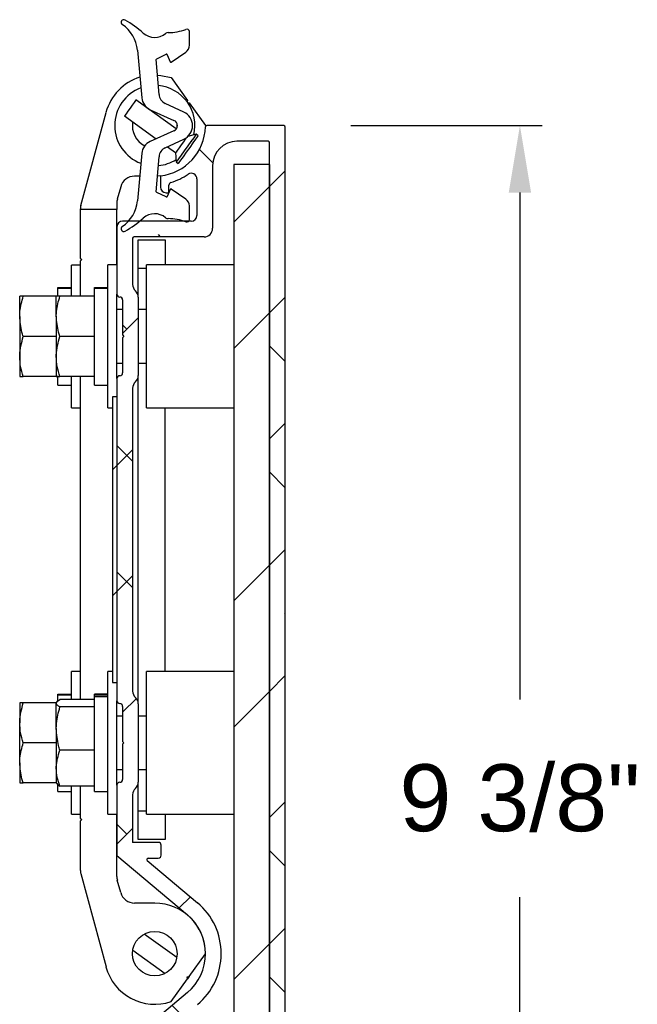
# Model space of a CAD drawing. Header units: inches. Extents: x 170 to 288, y 234 to 248.
# Tile 354 of 480: x 244.884 to 245.75, y 236.316 to 237.696. Entities that reach past the tile are written whole.
import ezdxf

# ---------------------------------------------------------------- set-up
doc = ezdxf.new("R2010")
doc.units = ezdxf.units.IN
doc.header["$LTSCALE"] = 0.25
doc.header["$MEASUREMENT"] = 0
doc.layers.add('ANNOTATIONS', color=1, linetype='Continuous')
doc.layers.add('DETAILS', color=4, linetype='Continuous')
doc.styles.add('ARIAL', font='arial.ttf', dxfattribs={"height": 0.09375})
doc.dimstyles.new('STANDARD$0', dxfattribs={"dimtxt": 0.09375, "dimasz": 0.09375, "dimexe": 0.03125, "dimexo": 0.046875, "dimgap": 0.09, "dimtad": 0, "dimtih": 1, "dimtoh": 1, "dimdec": 4, "dimzin": 0, "dimdsep": 46, "dimtxsty": 'ARIAL', "dimcen": 0.09, "dimadec": 0, "dimazin": 0, "dimtfac": 1, "dimtdec": 4, "dimtofl": 0, "dimtmove": 0, "dimatfit": 1, "dimfxl": 1, "dimtolj": 1, "dimtzin": 0, "dimarcsym": 0})

# ---------------------------------------------------------------- blocks, each defined once
blk = doc.blocks.new('*D80')
at = {"layer": 'ANNOTATIONS', "color": 0, "lineweight": -2, "transparency": 16777216}
for p, q in [((245.3482, 237.5473), (245.6167, 237.5473)), ((245.5854, 237.4535), (245.5854, 236.7435)), ((245.5854, 235.7665), (245.5854, 236.4665)), ((245.381, 235.6727), (245.6167, 235.6727))]:
    blk.add_line(p, q, dxfattribs=at)
at = {"layer": 'ANNOTATIONS', "color": 0, "transparency": 16777216}
for points in [[(245.5698, 237.4535), (245.6011, 237.4535), (245.5854, 237.5473)], [(245.5698, 235.7665), (245.6011, 235.7665), (245.5854, 235.6727)]]:
    blk.add_solid(points, dxfattribs=at)
at = {"layer": 'defpoints', "color": 0, "transparency": 16777216}
for p in [(245.2545, 237.5473), (245.5854, 237.5473), (245.2872, 235.6727)]:
    blk.add_point(p, dxfattribs=at)
at = {"layer": 'ANNOTATIONS', "color": 0, "transparency": 16777216, "insert": (245.5854, 236.605), "char_height": 0.09375, "attachment_point": 5, "style": 'ARIAL'}
blk.add_mtext('\\A1;9 3/8"', dxfattribs=at)

msp = doc.modelspace()

# ---------------------------------------------------------------- hatches: boundary and pattern name
at = {"layer": 'DETAILS'}
h = msp.add_hatch(dxfattribs=at)
h.set_pattern_fill('ANSI34', color=256, style=0)
h.set_pattern_definition([(45, (239.5544, 231.7817), (-0.53033, 0.53033), []), (45, (239.73114, 231.7817), (-0.53033, 0.53033), []), (45, (239.9079, 231.7817), (-0.53033, 0.53033), []), (45, (240.0847, 231.7817), (-0.53033, 0.53033), [])])
edge = h.paths.add_edge_path(flags=0)
edge.add_line((245.0672, 237.56954), (245.10055, 237.5546))
edge.add_arc((245.09734, 237.54743), 0.00785, -1.29599, 65.86416, ccw=False)
edge.add_arc((245.09734, 237.54708), 0.00785, -65.86416, 1.29599, ccw=False)
edge.add_line((245.10055, 237.53991), (245.0672, 237.52497))
edge.add_arc((245.07543, 237.50661), 0.02012, 114.13584, 174.86258)
edge.add_line((245.05539, 237.50841), (245.04939, 237.44168))
edge.add_arc((245.00121, 237.44601), 0.04838, 303.76271, 354.86258, ccw=False)
edge.add_arc((245.03018, 237.40268), 0.00375, 123.76271, 299.58124)
edge.add_arc((244.95984, 237.52658), 0.14623, 299.58124, 311.87507)
edge.add_arc((245.0734, 237.39991), 0.0239, 49.80262, 131.87507, ccw=False)
edge.add_arc((245.09231, 237.42228), 0.0054, 229.80262, 270.71912)
edge.add_arc((245.09323, 237.3488), 0.06809, 69.27903, 90.71912, ccw=False)
edge.add_arc((245.11873, 237.41579), 0.00359, 246.99165, 357.88977)
edge.add_line((245.12231, 237.41566), (245.12208, 237.43482))
edge.add_arc((245.11045, 237.43468), 0.01163, 0.69061, 55.25664)
edge.add_line((245.11708, 237.44424), (245.09682, 237.4583))
edge.add_arc((245.09625, 237.45747), 0.001, 55.25664, 157.16614)
edge.add_line((245.09532, 237.45786), (245.09115, 237.44794))
edge.add_arc((245.09022, 237.44833), 0.001, 245.07794, 337.16614, ccw=False)
edge.add_line((245.0898, 237.44742), (245.07636, 237.45367))
edge.add_arc((245.07678, 237.45457), 0.001, 175.5512, 245.07794, ccw=False)
edge.add_line((245.07579, 237.45465), (245.07959, 237.50357))
edge.add_arc((245.09474, 237.50239), 0.0152, 114.80092, 175.5512, ccw=False)
edge.add_line((245.08837, 237.51619), (245.11447, 237.52825))
edge.add_arc((245.10572, 237.54718), 0.02086, 294.80092, 360.19377)
edge.add_arc((245.10572, 237.54732), 0.02086, 359.80623, 425.19908)
edge.add_line((245.11447, 237.56626), (245.08837, 237.57832))
edge.add_arc((245.09474, 237.59212), 0.0152, 184.4488, 245.19908, ccw=False)
edge.add_line((245.07959, 237.59094), (245.07579, 237.63986))
edge.add_arc((245.07678, 237.63994), 0.001, 114.92206, 184.4488, ccw=False)
edge.add_line((245.07636, 237.64084), (245.0898, 237.64709))
edge.add_arc((245.09022, 237.64618), 0.001, 22.83386, 114.92206, ccw=False)
edge.add_line((245.09115, 237.64657), (245.09532, 237.63665))
edge.add_arc((245.09625, 237.63703), 0.001, 202.83386, 304.74336)
edge.add_line((245.09682, 237.63621), (245.11708, 237.65027))
edge.add_arc((245.11045, 237.65982), 0.01163, 304.74336, 359.30939)
edge.add_line((245.12208, 237.65968), (245.12231, 237.67885))
edge.add_arc((245.11873, 237.67872), 0.00359, 2.11023, 113.00835)
edge.add_arc((245.09323, 237.74571), 0.06809, 269.28088, 290.72097, ccw=False)
edge.add_arc((245.09231, 237.67223), 0.0054, 89.28088, 130.19738)
edge.add_arc((245.0734, 237.6946), 0.0239, 228.12493, 310.19738, ccw=False)
edge.add_arc((244.95984, 237.56792), 0.14623, 48.12493, 60.41876)
edge.add_arc((245.03018, 237.69183), 0.00375, 60.41876, 236.23729)
edge.add_arc((245.00121, 237.64849), 0.04838, 5.13742, 56.23729, ccw=False)
edge.add_line((245.04939, 237.65283), (245.05539, 237.5861))
edge.add_arc((245.07543, 237.5879), 0.02012, 185.13742, 245.86416)
h = msp.add_hatch(dxfattribs=at)
h.set_pattern_fill('ANSI38', color=256, style=0)
h.set_pattern_definition([(45, (239.55436, 231.78171), (-0.0883883, 0.0883883), []), (135, (239.55436, 231.78171), (-0.265165, 0.0883883), [0.3125, -0.1875])])
edge = h.paths.add_edge_path(flags=0)
edge.add_line((245.25448, 237.54725), (245.14652, 237.54725))
edge.add_arc((245.14652, 237.54525), 0.002, 90, 178.42717)
edge.add_arc((245.07368, 237.54725), 0.07087, 276.37937, 358.42717, ccw=False)
edge.add_line((245.08155, 237.47683), (245.08155, 237.46108))
edge.add_arc((245.08943, 237.46108), 0.00787, 180, 270)
edge.add_line((245.08943, 237.4532), (245.09336, 237.4532))
edge.add_line((245.09336, 237.4532), (245.09336, 237.46392))
edge.add_arc((245.0973, 237.46392), 0.00394, 105.82662, 180, ccw=False)
edge.add_arc((245.07368, 237.54725), 0.08268, 285.82662, 304.41739)
edge.add_arc((245.12486, 237.47255), 0.00787, 0, 124.41739, ccw=False)
edge.add_line((245.13273, 237.47255), (245.13273, 237.42127))
edge.add_arc((245.12486, 237.42127), 0.00787, 270, 360, ccw=False)
edge.add_line((245.12486, 237.4134), (245.02847, 237.4134))
edge.add_arc((245.02847, 237.40552), 0.00787, 90, 180)
edge.add_line((245.0206, 237.40552), (245.0206, 237.31103))
edge.add_arc((245.02454, 237.31103), 0.00394, 180, 270)
edge.add_arc((245.02454, 237.30316), 0.00394, 0, 90, ccw=False)
edge.add_line((245.02847, 237.30316), (245.02847, 237.25398))
edge.add_line((245.02847, 237.25398), (245.03047, 237.25198))
edge.add_line((245.03047, 237.25198), (245.02847, 237.24998))
edge.add_line((245.02847, 237.24998), (245.02847, 237.2008))
edge.add_arc((245.02454, 237.2008), 0.00394, 270, 360, ccw=False)
edge.add_arc((245.02454, 237.19292), 0.00394, 90, 180)
edge.add_line((245.0206, 237.19292), (245.0206, 236.74158))
edge.add_arc((245.02454, 236.74158), 0.00394, 180, 270)
edge.add_arc((245.02454, 236.73371), 0.00394, 0, 90, ccw=False)
edge.add_line((245.02847, 236.73371), (245.02847, 236.68453))
edge.add_line((245.02847, 236.68453), (245.03047, 236.68253))
edge.add_line((245.03047, 236.68253), (245.02847, 236.68053))
edge.add_line((245.02847, 236.68053), (245.02847, 236.63135))
edge.add_arc((245.02454, 236.63135), 0.00394, 270, 360, ccw=False)
edge.add_arc((245.02454, 236.62347), 0.00394, 90, 180)
edge.add_line((245.0206, 236.62347), (245.0206, 236.5246))
edge.add_line((245.0206, 236.5246), (245.11937, 236.44171))
edge.add_arc((245.07368, 236.38725), 0.07109, -50, 50, ccw=False)
edge.add_line((245.11937, 236.3328), (245.0206, 236.24991))
edge.add_line((245.0206, 236.24991), (245.0206, 236.17591))
edge.add_line((245.0206, 236.17591), (245.09354, 236.17591))
edge.add_line((245.09354, 236.17591), (245.09354, 236.18791))
edge.add_line((245.09354, 236.18791), (245.05104, 236.18791))
edge.add_line((245.05104, 236.18791), (245.05104, 236.23791))
edge.add_line((245.05104, 236.23791), (245.22604, 236.23791))
edge.add_line((245.22604, 236.23791), (245.22604, 236.18791))
edge.add_line((245.22604, 236.18791), (245.18354, 236.18791))
edge.add_line((245.18354, 236.18791), (245.18354, 236.17591))
edge.add_line((245.18354, 236.17591), (245.25648, 236.17591))
edge.add_line((245.25648, 236.17591), (245.25648, 237.54525))
edge.add_arc((245.25448, 237.54525), 0.002, 0, 90)
edge = h.paths.add_edge_path(flags=0)
edge.add_arc((245.09971, 236.27191), 0.012, 130, 270, ccw=False)
edge.add_line((245.092, 236.2811), (245.13352, 236.31594))
edge.add_arc((245.07368, 236.38725), 0.09309, 310, 410)
edge.add_line((245.13352, 236.45857), (245.06316, 236.5176))
edge.add_arc((245.06445, 236.51913), 0.002, 90, 230, ccw=False)
edge.add_line((245.06445, 236.52113), (245.0786, 236.52113))
edge.add_arc((245.0786, 236.52513), 0.004, 270, 360)
edge.add_line((245.0826, 236.52513), (245.0826, 236.53913))
edge.add_arc((245.0786, 236.53913), 0.004, 0, 90)
edge.add_line((245.0786, 236.54313), (245.0426, 236.54313))
edge.add_line((245.0426, 236.54313), (245.0426, 236.60987))
edge.add_arc((245.0546, 236.60987), 0.012, 132.21512, 180, ccw=False)
edge.add_arc((245.03847, 236.62765), 0.012, 312.21512, 360)
edge.add_line((245.05047, 236.62765), (245.05047, 236.73741))
edge.add_arc((245.03847, 236.73741), 0.012, 0, 47.78488)
edge.add_arc((245.0546, 236.75518), 0.012, 180, 227.78488, ccw=False)
edge.add_line((245.0426, 236.75518), (245.0426, 237.17932))
edge.add_arc((245.0546, 237.17932), 0.012, 132.21512, 180, ccw=False)
edge.add_arc((245.03847, 237.1971), 0.012, 312.21512, 360)
edge.add_line((245.05047, 237.1971), (245.05047, 237.30686))
edge.add_arc((245.03847, 237.30686), 0.012, 0, 47.78488)
edge.add_arc((245.0546, 237.32463), 0.012, 180, 227.78488, ccw=False)
edge.add_line((245.0426, 237.32463), (245.0426, 237.3894))
edge.add_arc((245.0446, 237.3894), 0.002, 90, 180, ccw=False)
edge.add_line((245.0446, 237.3914), (245.14273, 237.3914))
edge.add_arc((245.14273, 237.4034), 0.012, 270, 360)
edge.add_line((245.15473, 237.4034), (245.15473, 237.49125))
edge.add_arc((245.18873, 237.49125), 0.034, 90, 180, ccw=False)
edge.add_line((245.18873, 237.52525), (245.23248, 237.52525))
edge.add_arc((245.23248, 237.52325), 0.002, 0, 90, ccw=False)
edge.add_line((245.23448, 237.52325), (245.23448, 236.26191))
edge.add_arc((245.23248, 236.26191), 0.002, 270, 360, ccw=False)
edge.add_line((245.23248, 236.25991), (245.09971, 236.25991))
h = msp.add_hatch(dxfattribs=at)
h.set_pattern_fill('ANSI32', color=256, style=0)
h.set_pattern_definition([(45, (239.55436, 231.7817), (-0.265165, 0.265165), []), (45, (239.73114, 231.7817), (-0.265165, 0.265165), [])])
h.paths.add_polyline_path([(245.18448, 237.49258), (245.18448, 236.29258), (245.23448, 236.29258), (245.23448, 237.49258)], flags=0)
h = msp.add_hatch(dxfattribs=at)
h.set_pattern_fill('ANSI31', color=256, style=0)
h.set_pattern_definition([(45, (239.55436, 231.78171), (-0.0883883, 0.0883883), [])])
h.paths.add_polyline_path([(245.0206, 237.16725), (245.0146, 237.16725), (245.0146, 236.76725), (245.0206, 236.76725)], flags=0)

# ---------------------------------------------------------------- linework, layer by layer
for p, q in [((245.12208, 237.65968), (245.12231, 237.67885)), ((245.04939, 237.65283), (245.05539, 237.5861)), ((245.07636, 237.64084), (245.0898, 237.64709)), ((245.09115, 237.64657), (245.09532, 237.63665)), ((245.09682, 237.63621), (245.11708, 237.65027)), ((245.07959, 237.59094), (245.07579, 237.63986)), ((245.09638, 237.61439), (245.1193, 237.58245)), ((245.1038, 237.54262), (245.04726, 237.5832)), ((245.05872, 237.57497), (245.05963, 237.57545)), ((245.11447, 237.56626), (245.08837, 237.57832)), ((245.1193, 237.58245), (245.11899, 237.58059)), ((245.11977, 237.5795), (245.12163, 237.57919)), ((245.12163, 237.57919), (245.14454, 237.54725)), ((244.96997, 237.43513), (245.00527, 237.56574)), ((245.03117, 237.56077), (245.07574, 237.52879)), ((245.0672, 237.56954), (245.10055, 237.5546)), ((245.10517, 237.54796), (245.10517, 237.54654)), ((245.14454, 237.54725), (245.14452, 237.54531)), ((245.25448, 237.54725), (245.14652, 237.54725)), ((245.10055, 237.53991), (245.0672, 237.52497)), ((245.13157, 237.53501), (245.12011, 237.53208)), ((245.13434, 237.53303), (245.13157, 237.53501)), ((245.25648, 236.17591), (245.25648, 237.54525)), ((245.08837, 237.51619), (245.11447, 237.52825)), ((245.23248, 237.52525), (245.18873, 237.52525)), ((245.23448, 236.26191), (245.23448, 237.52325)), ((245.05539, 237.50841), (245.04939, 237.44168)), ((245.09137, 237.51757), (245.10283, 237.50935)), ((245.10283, 237.50935), (245.10382, 237.49634)), ((245.07579, 237.45465), (245.07959, 237.50357)), ((245.10382, 237.49634), (245.10659, 237.49435)), ((245.15473, 237.49125), (245.15473, 237.4034)), ((245.23448, 237.49258), (245.18448, 237.49258)), ((245.18448, 237.49258), (245.18448, 236.29258)), ((245.23448, 237.49258), (245.23448, 236.29258)), ((245.05251, 237.47639), (245.04518, 237.47639)), ((245.08155, 237.47683), (245.07749, 237.47649)), ((245.08155, 237.47683), (245.08155, 237.46108)), ((245.09336, 237.4532), (245.09336, 237.46392)), ((245.13273, 237.47255), (245.13273, 237.42127)), ((245.02587, 237.4616), (245.02115, 237.44413)), ((245.0898, 237.44742), (245.07636, 237.45367)), ((245.08943, 237.4532), (245.09336, 237.4532)), ((245.09532, 237.45786), (245.09115, 237.44794)), ((245.11708, 237.44424), (245.09682, 237.4583)), ((245.02046, 237.43891), (245.02046, 237.42991)), ((244.96928, 237.42991), (244.96928, 237.36152)), ((245.02046, 237.42991), (244.96928, 237.42991)), ((245.02046, 237.35198), (245.02046, 237.42991)), ((245.12231, 237.41566), (245.12208, 237.43482)), ((245.12486, 237.4134), (245.02847, 237.4134)), ((245.0206, 237.40552), (245.0206, 237.31103)), ((245.0426, 237.3894), (245.0426, 237.32463)), ((245.14273, 237.3914), (245.0446, 237.3914)), ((245.05047, 237.38726), (245.08797, 237.38726)), ((245.05047, 237.34726), (245.05047, 237.38726)), ((245.08797, 237.38726), (245.08797, 237.35198)), ((244.96928, 237.36152), (244.97128, 237.35952)), ((244.97128, 237.35952), (244.96928, 237.35752)), ((244.96928, 237.35752), (244.96928, 237.30818)), ((244.96928, 237.35192), (244.95668, 237.35192)), ((244.95668, 237.30818), (244.95668, 237.35192)), ((245.0206, 237.35198), (245.008, 237.35198)), ((245.008, 237.15198), (245.008, 237.35198)), ((245.05047, 237.30686), (245.05047, 237.34726)), ((245.06198, 237.34726), (245.05047, 237.34726)), ((245.18448, 237.35198), (245.06198, 237.35198)), ((245.06198, 237.2109), (245.06198, 237.35198)), ((244.93788, 237.32022), (244.95668, 237.32022)), ((244.93788, 237.31938), (244.93788, 237.32022)), ((244.93788, 237.31938), (244.95668, 237.31938)), ((244.93788, 237.30903), (244.93788, 237.31938)), ((244.9892, 237.32028), (245.008, 237.32028)), ((244.9892, 237.31944), (244.9892, 237.32028)), ((244.9892, 237.31944), (245.008, 237.31944)), ((244.9892, 237.18368), (244.9892, 237.31944)), ((244.88428, 237.28002), (244.88428, 237.30812)), ((244.9356, 237.30812), (244.8893, 237.30812)), ((244.9356, 237.28008), (244.9356, 237.30818)), ((244.9892, 237.30818), (244.94062, 237.30818)), ((245.0206, 237.19292), (245.0206, 237.31103)), ((245.02847, 237.30316), (245.02847, 237.25398)), ((245.05047, 237.30686), (245.05047, 237.1971)), ((245.02847, 237.28948), (245.0206, 237.28948)), ((245.06198, 237.28948), (245.05047, 237.28948)), ((244.88428, 237.28002), (244.88428, 237.22382)), ((244.9356, 237.28008), (244.9356, 237.22388)), ((244.9356, 237.25192), (244.8893, 237.25192)), ((244.9892, 237.25198), (244.94062, 237.25198)), ((245.02847, 237.25398), (245.03047, 237.25198)), ((245.03047, 237.25198), (245.02847, 237.24998)), ((245.02847, 237.24998), (245.02847, 237.2008)), ((244.88428, 237.22382), (244.88428, 237.19572)), ((244.9356, 237.22388), (244.9356, 237.19578)), ((245.0206, 237.21448), (245.02847, 237.21448)), ((245.0206, 237.21442), (245.02847, 237.21442)), ((245.05047, 237.21448), (245.06198, 237.21448)), ((245.06198, 237.15198), (245.06198, 237.2109)), ((244.93788, 237.19572), (244.8893, 237.19572)), ((244.93788, 237.18362), (244.93788, 237.19487)), ((244.9892, 237.19578), (244.94062, 237.19578)), ((244.95668, 237.15192), (244.95668, 237.19578)), ((244.96928, 237.19578), (244.96928, 236.74316)), ((245.0206, 237.19292), (245.0206, 236.74158)), ((245.05047, 236.73741), (245.05047, 237.1971)), ((244.93788, 237.18362), (244.95668, 237.18362)), ((244.9892, 237.18368), (245.008, 237.18368)), ((245.0426, 237.17932), (245.0426, 236.75518)), ((245.0146, 237.16725), (245.0146, 236.76725)), ((245.0206, 237.16725), (245.0146, 237.16725)), ((245.0206, 237.16725), (245.0206, 236.76725)), ((244.95668, 237.15192), (244.96928, 237.15192)), ((245.008, 237.15198), (245.0146, 237.15198)), ((245.06198, 237.15198), (245.18448, 237.15198)), ((245.08797, 236.78253), (245.08797, 237.15198)), ((244.96928, 236.78259), (244.95668, 236.78259)), ((244.95668, 236.74316), (244.95668, 236.78259)), ((245.0146, 236.78253), (245.008, 236.78253)), ((245.008, 236.58253), (245.008, 236.78253)), ((245.18448, 236.78253), (245.06198, 236.78253)), ((245.06198, 236.65642), (245.06198, 236.78253)), ((245.0146, 236.76725), (245.0206, 236.76725)), ((244.93788, 236.75089), (244.95668, 236.75089)), ((244.93788, 236.75005), (244.93788, 236.75089)), ((244.93788, 236.75005), (244.95668, 236.75005)), ((244.93788, 236.74166), (244.93788, 236.75005)), ((245.008, 236.75083), (244.9892, 236.75083)), ((244.9892, 236.74996), (244.9892, 236.75083)), ((244.9892, 236.74996), (245.008, 236.74996)), ((244.9892, 236.74744), (244.9892, 236.74996)), ((244.9892, 236.74744), (245.008, 236.74744)), ((244.9892, 236.61423), (244.9892, 236.74744)), ((244.88428, 236.73879), (244.88428, 236.71069)), ((244.93545, 236.73879), (244.8893, 236.73879)), ((244.9356, 236.70256), (244.9356, 236.73802)), ((244.9892, 236.74316), (244.94062, 236.74316)), ((244.9892, 236.73287), (244.94062, 236.73287)), ((245.0206, 236.62347), (245.0206, 236.74158)), ((245.02847, 236.73371), (245.02847, 236.68453)), ((245.05047, 236.73741), (245.05047, 236.62765)), ((245.02847, 236.72009), (245.0206, 236.72009)), ((245.02847, 236.72003), (245.0206, 236.72003)), ((245.06198, 236.72003), (245.05047, 236.72003)), ((244.88428, 236.65449), (244.88428, 236.71069)), ((244.9356, 236.70256), (244.9356, 236.64707)), ((244.9356, 236.68259), (244.8893, 236.68259)), ((245.02847, 236.68453), (245.03047, 236.68253)), ((245.03047, 236.68253), (245.02847, 236.68053)), ((245.02847, 236.68053), (245.02847, 236.63135)), ((244.9892, 236.67224), (244.94062, 236.67224)), ((244.88428, 236.65449), (244.88428, 236.62639)), ((245.06198, 236.58253), (245.06198, 236.65642)), ((244.9356, 236.64707), (244.9356, 236.62635)), ((245.0206, 236.64503), (245.02847, 236.64503)), ((245.05047, 236.64503), (245.06198, 236.64503)), ((244.9356, 236.62639), (244.8893, 236.62639)), ((244.93788, 236.61429), (244.93788, 236.62387)), ((244.9892, 236.6219), (244.94062, 236.6219)), ((244.95668, 236.58259), (244.95668, 236.6219)), ((244.96928, 236.6219), (244.96928, 236.57699)), ((245.0206, 236.62347), (245.0206, 236.5246)), ((245.05047, 236.58726), (245.05047, 236.62765)), ((244.93788, 236.61429), (244.95668, 236.61429)), ((244.9892, 236.61423), (245.008, 236.61423)), ((245.0426, 236.60987), (245.0426, 236.54313)), ((244.95668, 236.58259), (244.96928, 236.58259)), ((245.008, 236.58253), (245.0206, 236.58253)), ((245.02046, 236.49559), (245.02046, 236.58253)), ((245.05047, 236.54726), (245.05047, 236.58726)), ((245.05047, 236.58726), (245.06198, 236.58726)), ((245.06198, 236.58253), (245.18448, 236.58253)), ((245.08797, 236.58253), (245.08797, 236.54726)), ((244.96928, 236.57699), (244.97128, 236.57499)), ((244.97128, 236.57499), (244.96928, 236.57299)), ((244.96928, 236.57299), (244.96928, 236.5046)), ((245.0786, 236.54313), (245.0426, 236.54313)), ((245.08797, 236.54726), (245.05047, 236.54726)), ((245.0826, 236.52513), (245.0826, 236.53913)), ((245.0206, 236.5246), (245.11937, 236.44171)), ((245.06316, 236.5176), (245.13352, 236.45856)), ((245.06445, 236.52113), (245.0786, 236.52113)), ((244.96997, 236.49938), (245.00527, 236.36877)), ((245.02587, 236.4729), (245.02115, 236.49038)), ((245.07368, 236.45812), (245.04518, 236.45812)), ((245.1045, 236.38212), (245.05894, 236.41481)), ((245.04285, 236.39239), (245.08841, 236.3597)), ((245.12163, 236.35531), (245.14454, 236.38725)), ((245.09638, 236.32012), (245.1193, 236.35206)), ((245.11884, 236.35485), (245.12163, 236.35531)), ((245.1193, 236.35206), (245.11884, 236.35485)), ((245.11937, 236.33279), (245.0206, 236.24991))]:
    msp.add_line(p, q, dxfattribs=at)
at = {"layer": 'DETAILS', "flags": 128}
for points in [[(245.07749, 237.61802), (245.0823, 237.61759), (245.09638, 237.61439)], [(245.04725, 237.58319), (245.04658, 237.58226), (245.04479, 237.57976), (245.04215, 237.57608), (245.03906, 237.57177), (245.03599, 237.5675), (245.03342, 237.56391), (245.03172, 237.56155), (245.03117, 237.56077)], [(245.13156, 237.53501), (245.13064, 237.53372), (245.12815, 237.53025), (245.1244, 237.52503), (245.11984, 237.51868), (245.11503, 237.51196), (245.11053, 237.50569), (245.1069, 237.50063), (245.10457, 237.49738), (245.10382, 237.49634)], [(245.13433, 237.53302), (245.13341, 237.53173), (245.13092, 237.52826), (245.12717, 237.52304), (245.12261, 237.51669), (245.1178, 237.50997), (245.1133, 237.50371), (245.10967, 237.49864), (245.10734, 237.49539), (245.10659, 237.49435)], [(245.11774, 237.53013), (245.11645, 237.52835), (245.11381, 237.52466), (245.11072, 237.52036), (245.10766, 237.51608), (245.10508, 237.51249), (245.10338, 237.51013), (245.10283, 237.50935)], [(245.12163, 236.35531), (245.12038, 236.35358), (245.11927, 236.35202)]]:
    msp.add_lwpolyline(points, dxfattribs=at)
at = {"layer": 'DETAILS'}
msp.add_circle((245.07368, 236.38725), 0.03125, dxfattribs=at)
for centre, radius, start, end in [((245.03018, 237.69183), 0.00375, 60.41876, 236.23729), ((245.00121, 237.64849), 0.04838, 5.13742, 56.23729), ((244.95984, 237.56792), 0.14623, 48.12493, 60.41876), ((245.0734, 237.6946), 0.0239, 228.12493, 310.19738), ((245.09231, 237.67223), 0.0054, 89.28088, 130.19738), ((245.09323, 237.74571), 0.06809, 269.28088, 290.72097), ((245.11873, 237.67872), 0.00359, 2.11023, 113.00835), ((245.11045, 237.65982), 0.01163, 304.74336, 359.30939), ((245.09022, 237.64618), 0.001, 22.83386, 114.92206), ((245.07678, 237.63994), 0.001, 114.92206, 184.4488), ((245.09625, 237.63703), 0.001, 202.83386, 304.74336), ((245.07368, 237.54725), 0.07087, 107.13761, 164.87843), ((245.07368, 237.54725), 0.05625, 346.58255, 84.94863), ((245.07368, 237.54725), 0.05625, 110.32263, 249.67737), ((245.09474, 237.59212), 0.0152, 184.4488, 245.19908), ((245.07543, 237.5879), 0.02012, 185.13742, 245.86416), ((245.10572, 237.54732), 0.02086, 359.80623, 65.19908), ((245.07368, 237.54725), 0.0315, 170.32333, 243.50883), ((245.09734, 237.54743), 0.00785, 358.70401, 65.86416), ((245.09734, 237.54708), 0.00785, 294.13584, 1.29599), ((245.10572, 237.54718), 0.02086, 294.80092, 0.19377), ((245.14652, 237.54525), 0.002, 90, 178.42717), ((245.25448, 237.54525), 0.002, 0, 90), ((245.07368, 237.54725), 0.07087, 276.37937, 358.42717), ((245.07543, 237.50661), 0.02012, 114.13584, 174.86258), ((245.18873, 237.49125), 0.034, 90, 180), ((245.23248, 237.52325), 0.002, 0, 90), ((245.09474, 237.50239), 0.0152, 114.80092, 175.5512), ((245.07368, 237.54725), 0.05625, 275.05137, 302.09927), ((245.07368, 237.54725), 0.08268, 285.82662, 304.41739), ((245.12486, 237.47255), 0.00787, 0, 124.41739), ((245.04518, 237.45639), 0.02, 90, 164.87843), ((245.0973, 237.46392), 0.00394, 105.82662, 180), ((245.07678, 237.45457), 0.001, 175.5512, 245.07794), ((245.08943, 237.46108), 0.00787, 180, 270), ((245.09625, 237.45747), 0.001, 55.25664, 157.16614), ((245.04046, 237.43891), 0.02, 164.87843, 180), ((245.00121, 237.44601), 0.04838, 303.76271, 354.86258), ((245.09022, 237.44833), 0.001, 245.07794, 337.16614), ((245.11045, 237.43468), 0.01163, 0.69061, 55.25664), ((244.98928, 237.42991), 0.02, 164.87843, 180), ((245.0734, 237.39991), 0.0239, 49.80262, 131.87507), ((245.02847, 237.40552), 0.00787, 90, 180), ((244.95984, 237.52658), 0.14623, 299.58124, 311.87507), ((245.09231, 237.42228), 0.0054, 229.80262, 270.71912), ((245.09323, 237.3488), 0.06809, 69.27903, 90.71912), ((245.11873, 237.41579), 0.00359, 246.99165, 357.88977), ((245.12486, 237.42127), 0.00787, 270, 0), ((245.03018, 237.40268), 0.00375, 123.76271, 299.58124), ((245.14273, 237.4034), 0.012, 270, 0), ((245.0446, 237.3894), 0.002, 90, 180), ((245.0546, 237.32463), 0.012, 180, 227.78488), ((245.03847, 237.30686), 0.012, 0, 47.78488), ((245.02454, 237.31103), 0.00394, 180, 270), ((245.02454, 237.30316), 0.00394, 0, 90), ((245.02454, 237.19292), 0.00394, 90, 180), ((245.02454, 237.2008), 0.00394, 270, 0), ((245.0546, 237.17932), 0.012, 132.21512, 180), ((245.03847, 237.1971), 0.012, 312.21512, 0), ((245.0546, 236.75518), 0.012, 180, 227.78488), ((245.03847, 236.73741), 0.012, 0, 47.78488), ((245.02454, 236.74158), 0.00394, 180, 270), ((245.02454, 236.73371), 0.00394, 0, 90), ((245.02454, 236.62347), 0.00394, 90, 180), ((245.02454, 236.63135), 0.00394, 270, 0), ((245.03847, 236.62765), 0.012, 312.21512, 0), ((245.0546, 236.60987), 0.012, 132.21512, 180), ((245.0786, 236.53913), 0.004, 0, 90), ((245.06445, 236.51913), 0.002, 90, 230), ((245.0786, 236.52513), 0.004, 270, 0), ((244.98928, 236.5046), 0.02, 180, 195.12157), ((245.04046, 236.49559), 0.02, 180, 195.12157), ((245.04518, 236.47812), 0.02, 195.12157, 270), ((245.07368, 236.38725), 0.07087, 0, 90), ((245.07368, 236.38725), 0.09309, 310, 50), ((245.07368, 236.38725), 0.07109, 310, 50), ((245.07368, 236.38725), 0.07087, 195.12157, 288.68183)]:
    msp.add_arc(centre, radius, start, end, dxfattribs=at)
for points, knots in [([(244.88428, 237.28002), (244.88434, 237.28227), (244.88458, 237.29178), (244.88726, 237.30105), (244.8893, 237.30812)], [0, 0, 0, 0, 0.2366037, 1, 1, 1, 1]), ([(244.8893, 237.30812), (244.8879, 237.30812), (244.88506, 237.30812), (244.88454, 237.30812), (244.88428, 237.30812)], [0, 0, 0, 0, 0.4954484, 1, 1, 1, 1]), ([(244.9356, 237.28008), (244.93566, 237.28233), (244.9359, 237.29184), (244.93858, 237.3011), (244.94062, 237.30818)], [0, 0, 0, 0, 0.2366179, 1, 1, 1, 1]), ([(244.94062, 237.30818), (244.93921, 237.30818), (244.93638, 237.30818), (244.93586, 237.30818), (244.9356, 237.30818)], [0, 0, 0, 0, 0.4954624, 1, 1, 1, 1]), ([(244.8893, 237.25192), (244.88866, 237.25391), (244.8857, 237.26306), (244.8849, 237.27257), (244.88428, 237.28002)], [0, 0, 0, 0, 0.2170533, 1, 1, 1, 1]), ([(244.94062, 237.25198), (244.93998, 237.25396), (244.93702, 237.26311), (244.93622, 237.27263), (244.9356, 237.28008)], [0, 0, 0, 0, 0.2170564, 1, 1, 1, 1]), ([(244.88428, 237.22382), (244.88428, 237.22449), (244.88435, 237.23398), (244.88692, 237.24328), (244.8893, 237.25192)], [0, 0, 0, 0, 0.07025241, 1, 1, 1, 1]), ([(244.9356, 237.22388), (244.9356, 237.22455), (244.93567, 237.23404), (244.93824, 237.24333), (244.94062, 237.25198)], [0, 0, 0, 0, 0.0701931, 1, 1, 1, 1]), ([(244.8893, 237.19572), (244.8879, 237.20028), (244.88506, 237.20949), (244.88454, 237.21902), (244.88428, 237.22382)], [0, 0, 0, 0, 0.4954959, 1, 1, 1, 1]), ([(244.94062, 237.19578), (244.93921, 237.20034), (244.93638, 237.20955), (244.93586, 237.21907), (244.9356, 237.22388)], [0, 0, 0, 0, 0.49547154, 1, 1, 1, 1]), ([(244.88428, 237.19572), (244.88428, 237.19572), (244.88435, 237.19572), (244.88692, 237.19572), (244.8893, 237.19572)], [0, 0, 0, 0, 0.0702241, 1, 1, 1, 1]), ([(244.9356, 237.19578), (244.9356, 237.19578), (244.93567, 237.19578), (244.93824, 237.19578), (244.94062, 237.19578)], [0, 0, 0, 0, 0.0702222, 1, 1, 1, 1]), ([(244.88428, 236.71069), (244.88428, 236.71135), (244.88435, 236.72084), (244.88692, 236.73014), (244.8893, 236.73879)], [0, 0, 0, 0, 0.0702064, 1, 1, 1, 1]), ([(244.8893, 236.73879), (244.8879, 236.73879), (244.88506, 236.73879), (244.88454, 236.73879), (244.88428, 236.73879)], [0, 0, 0, 0, 0.4954484, 1, 1, 1, 1]), ([(244.9356, 236.73802), (244.9356, 236.73814), (244.93567, 236.73988), (244.93824, 236.74158), (244.94062, 236.74316)], [0, 0, 0, 0, 0.0702271, 1, 1, 1, 1]), ([(244.94062, 236.73287), (244.93921, 236.73371), (244.93638, 236.7354), (244.93586, 236.73714), (244.9356, 236.73802)], [0, 0, 0, 0, 0.4954565, 1, 1, 1, 1]), ([(244.9356, 236.70256), (244.93566, 236.70498), (244.9359, 236.71524), (244.93858, 236.72524), (244.94062, 236.73287)], [0, 0, 0, 0, 0.2366009, 1, 1, 1, 1]), ([(244.8893, 236.68259), (244.8879, 236.68715), (244.88506, 236.69636), (244.88454, 236.70588), (244.88428, 236.71069)], [0, 0, 0, 0, 0.4954472, 1, 1, 1, 1]), ([(244.94062, 236.67224), (244.93998, 236.67438), (244.93702, 236.68426), (244.93622, 236.69452), (244.9356, 236.70256)], [0, 0, 0, 0, 0.2170939, 1, 1, 1, 1]), ([(244.88428, 236.65449), (244.88434, 236.65674), (244.88458, 236.66625), (244.88726, 236.67551), (244.8893, 236.68259)], [0, 0, 0, 0, 0.2366179, 1, 1, 1, 1]), ([(244.9356, 236.64707), (244.9356, 236.64766), (244.93567, 236.65617), (244.93824, 236.6645), (244.94062, 236.67224)], [0, 0, 0, 0, 0.0702465, 1, 1, 1, 1]), ([(244.8893, 236.62639), (244.88866, 236.62837), (244.8857, 236.63753), (244.8849, 236.64704), (244.88428, 236.65449)], [0, 0, 0, 0, 0.2170907, 1, 1, 1, 1]), ([(244.94062, 236.6219), (244.93921, 236.62598), (244.93638, 236.63423), (244.93586, 236.64276), (244.9356, 236.64707)], [0, 0, 0, 0, 0.4954723, 1, 1, 1, 1]), ([(244.88428, 236.62639), (244.88428, 236.62639), (244.88435, 236.62639), (244.88692, 236.62639), (244.8893, 236.62639)], [0, 0, 0, 0, 0.0702241, 1, 1, 1, 1]), ([(244.9356, 236.62704), (244.9356, 236.62692), (244.93567, 236.62518), (244.93824, 236.62348), (244.94062, 236.6219)], [0, 0, 0, 0, 0.0702277, 1, 1, 1, 1])]:
    msp.add_open_spline(points, degree=3, knots=knots, dxfattribs=at)

# ---------------------------------------------------------------- dimensions: what is measured, and where the dimension line sits
at = {"layer": 'ANNOTATIONS'}
dim = msp.add_linear_dim(base=(245.58543, 237.54725), p1=(245.28725, 235.67273), p2=(245.25448, 237.54725), angle=90, text='9 3/8"', dimstyle='STANDARD$0', override={"dimexo": 0.09375}, dxfattribs=at)
dim.commit()
dim.dimension.update_dxf_attribs({"geometry": '*D80', "text_midpoint": (245.58543, 236.60501), "dimtype": 160})

doc.saveas('drawing.dxf')
